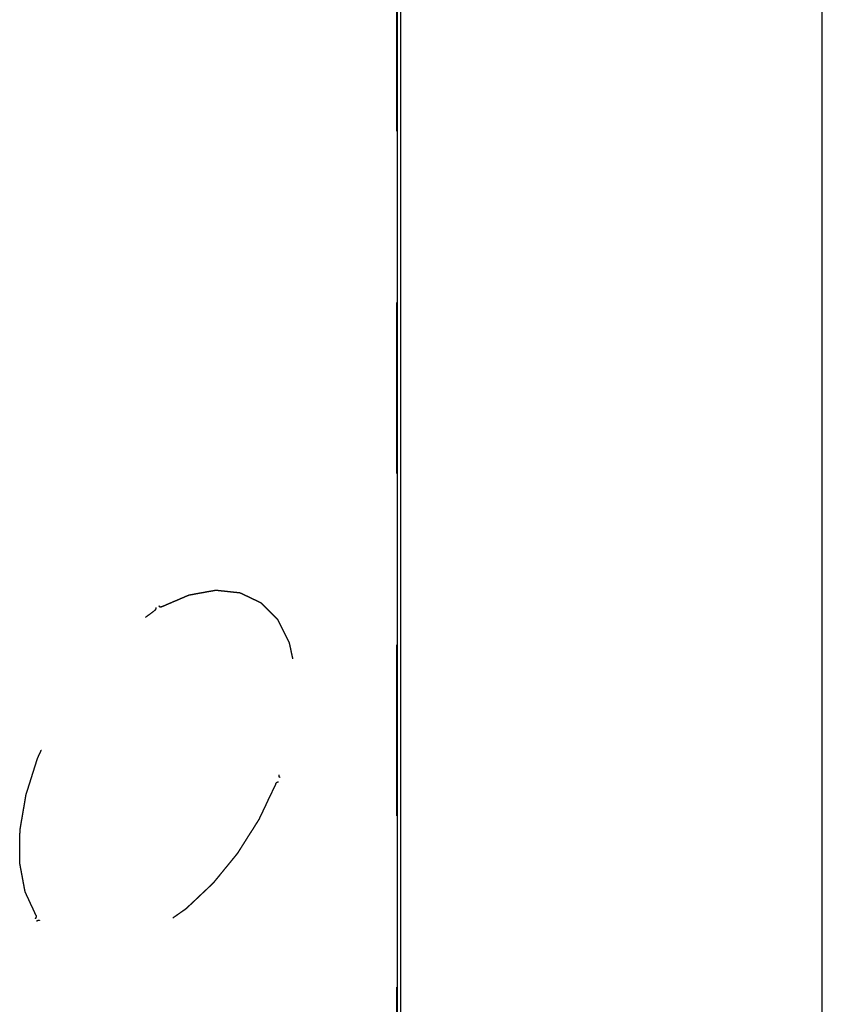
# Model space of a CAD drawing. Header units: inches. Extents: x 6 to 353, y 6 to 228.
# Tile 297 of 372: x 343 to 352, y 163 to 174. Entities that reach past the tile are written whole.
import ezdxf

# ---------------------------------------------------------------- set-up
doc = ezdxf.new("R2010")
doc.units = ezdxf.units.IN
doc.header["$LTSCALE"] = 19.946667
doc.header["$MEASUREMENT"] = 0
doc.linetypes.add('HIDDEN', pattern=[0.2, 0.1, -0.1])
doc.layers.get('0').update_dxf_attribs({"linetype": 'CONTINUOUS'})
doc.layers.add('05_ALL_CURVES', color=7, linetype='CONTINUOUS')
doc.layers.add('DEFAULT_2', color=7, linetype='HIDDEN')

msp = doc.modelspace()

# ---------------------------------------------------------------- linework, layer by layer
at = {"color": 7, "linetype": 'Continuous'}
for p, q in [((352, 10.6667), (352, 228.2667)), ((347.0496, 149.5069), (347.0496, 202.7836)), ((347.0874, 202.8028), (347.0874, 149.5595))]:
    msp.add_line(p, q, dxfattribs=at)
at = {"layer": '05_ALL_CURVES', "color": 7, "linetype": 'HIDDEN'}
for points, knots in [([(344.2988, 167.3741), (344.3156, 167.3813), (344.3493, 167.3958), (344.3998, 167.4175), (344.4419, 167.4356), (344.4756, 167.4501), (344.5009, 167.461), (344.5262, 167.4718), (344.5472, 167.4809), (344.5641, 167.4881), (344.5767, 167.4936), (344.5893, 167.499), (344.5999, 167.5035), (344.6072, 167.5067), (344.6115, 167.5085), (344.6146, 167.5099), (344.6172, 167.511), (344.6194, 167.5119), (344.6209, 167.5126), (344.6223, 167.5132), (344.6233, 167.5133), (344.6243, 167.5135), (344.6256, 167.5137), (344.6276, 167.5141), (344.6302, 167.5146), (344.6342, 167.5153), (344.6393, 167.5162), (344.6455, 167.5173), (344.6536, 167.5188), (344.6639, 167.5206), (344.6761, 167.5228), (344.6884, 167.5251), (344.7047, 167.528), (344.7251, 167.5317), (344.7496, 167.5361), (344.7741, 167.5405), (344.8068, 167.5464), (344.8395, 167.5523), (344.868, 167.5575), (344.8844, 167.5604), (344.8946, 167.5622), (344.9028, 167.5637), (344.9089, 167.5648), (344.915, 167.5659), (344.9201, 167.5669), (344.9242, 167.5676), (344.9273, 167.5681), (344.9303, 167.5687), (344.9329, 167.5691), (344.9345, 167.5695), (344.9353, 167.5696), (344.9358, 167.5697), (344.9364, 167.5696), (344.9371, 167.5696), (344.938, 167.5695), (344.9391, 167.5693), (344.9405, 167.5692), (344.9423, 167.569), (344.9455, 167.5686), (344.9501, 167.5682), (344.9574, 167.5674), (344.9665, 167.5664), (344.9775, 167.5652), (344.9884, 167.564), (344.9994, 167.5629), (345.014, 167.5613), (345.0322, 167.5593), (345.0541, 167.557), (345.0761, 167.5546), (345.098, 167.5523), (345.1199, 167.5499), (345.1381, 167.5479), (345.1527, 167.5464), (345.1637, 167.5452), (345.1746, 167.544), (345.1856, 167.5428), (345.1947, 167.5418), (345.202, 167.5411), (345.2066, 167.5406), (345.2098, 167.5402), (345.2116, 167.54), (345.213, 167.5399), (345.2141, 167.5398), (345.215, 167.5397), (345.2157, 167.5396), (345.2163, 167.5395), (345.2167, 167.5393), (345.2173, 167.539), (345.2186, 167.5384), (345.2206, 167.5375), (345.223, 167.5363), (345.2254, 167.5352), (345.2286, 167.5337), (345.2325, 167.5318), (345.2373, 167.5295), (345.2421, 167.5272), (345.2485, 167.5242), (345.2565, 167.5204), (345.2692, 167.5143), (345.2916, 167.5037), (345.3171, 167.4915), (345.3426, 167.4794), (345.3618, 167.4703), (345.3809, 167.4612), (345.3969, 167.4536), (345.4096, 167.4475), (345.4192, 167.4429), (345.4288, 167.4384), (345.4367, 167.4346), (345.4431, 167.4315), (345.4479, 167.4293), (345.4519, 167.4274), (345.4551, 167.4258), (345.4571, 167.4249), (345.4587, 167.4241), (345.4597, 167.4237), (345.4605, 167.4233), (345.4613, 167.4229), (345.462, 167.4221), (345.463, 167.4212), (345.4642, 167.4199), (345.4658, 167.4183), (345.4676, 167.4164), (345.4701, 167.4139), (345.4745, 167.4095), (345.4807, 167.4031), (345.4882, 167.3955), (345.4957, 167.3879), (345.5056, 167.3778), (345.5181, 167.3652), (345.533, 167.35), (345.548, 167.3348), (345.5629, 167.3196), (345.5779, 167.3044), (345.5903, 167.2917), (345.6003, 167.2816), (345.6078, 167.274), (345.6152, 167.2664), (345.6227, 167.2588), (345.6289, 167.2525), (345.6339, 167.2474), (345.6377, 167.2436), (345.6414, 167.2398), (345.6445, 167.2367), (345.647, 167.2341), (345.6486, 167.2326), (345.6498, 167.2313), (345.6507, 167.2303), (345.6515, 167.2296), (345.6521, 167.229), (345.6524, 167.2287), (345.6526, 167.2285), (345.6528, 167.2281), (345.653, 167.2277), (345.6534, 167.2269), (345.6539, 167.2258), (345.6546, 167.2245), (345.6555, 167.2227), (345.6566, 167.2205), (345.6584, 167.217), (345.6606, 167.2126), (345.6632, 167.2073), (345.6659, 167.202), (345.6694, 167.195), (345.6739, 167.1862), (345.6792, 167.1756), (345.6845, 167.165), (345.6898, 167.1544), (345.6969, 167.1403), (345.7058, 167.1227), (345.7164, 167.1016), (345.727, 167.0804), (345.7377, 167.0593), (345.7483, 167.0381), (345.7572, 167.0205), (345.7643, 167.0064), (345.7696, 166.9958), (345.7749, 166.9853), (345.7793, 166.9765), (345.7824, 166.9703), (345.7842, 166.9668), (345.7855, 166.9641), (345.7866, 166.9619), (345.7875, 166.9602), (345.7882, 166.9588), (345.7888, 166.9578), (345.7889, 166.9567), (345.7892, 166.9556), (345.7895, 166.9543), (345.7899, 166.9521), (345.7905, 166.9495), (345.7914, 166.9452), (345.7926, 166.9399), (345.794, 166.9335), (345.7958, 166.925), (345.7981, 166.9144), (345.8009, 166.9016), (345.8036, 166.8889), (345.8073, 166.8718), (345.8119, 166.8506), (345.8174, 166.825), (345.823, 166.7995), (345.8303, 166.7655), (345.8377, 166.7315), (345.8441, 166.7017), (345.8478, 166.6847), (345.8501, 166.674), (345.852, 166.6655), (345.8533, 166.6591), (345.8547, 166.6528), (345.8559, 166.6474), (345.8568, 166.6432), (345.8575, 166.64), (345.8582, 166.6368), (345.8588, 166.6341), (345.8591, 166.6324), (345.8593, 166.6316), (345.8594, 166.6311), (345.8594, 166.6303), (345.8594, 166.6294), (345.8595, 166.6282), (345.8595, 166.6266), (345.8595, 166.6248), (345.8595, 166.6223), (345.8596, 166.6179), (345.8597, 166.6118), (345.8598, 166.6019), (345.8599, 166.5895), (345.8601, 166.5746), (345.8603, 166.5598), (345.8605, 166.5449), (345.8608, 166.5251), (345.8611, 166.5004), (345.8614, 166.4707), (345.8618, 166.441), (345.8622, 166.4113), (345.8626, 166.3816), (345.8629, 166.3568), (345.8631, 166.337), (345.8633, 166.3222), (345.8635, 166.3073), (345.8637, 166.2925), (345.8638, 166.2801), (345.864, 166.2702), (345.864, 166.264), (345.8641, 166.2597), (345.8641, 166.2572), (345.8642, 166.2553), (345.8642, 166.2538), (345.8642, 166.2526), (345.8642, 166.2516), (345.8642, 166.2509), (345.8641, 166.2502), (345.864, 166.2492), (345.8636, 166.2471), (345.8631, 166.2438), (345.8625, 166.2398), (345.8619, 166.2359), (345.8611, 166.2306), (345.8601, 166.224), (345.8589, 166.2161), (345.8577, 166.2081), (345.8561, 166.1976), (345.8541, 166.1844), (345.8509, 166.1633), (345.8453, 166.1264), (345.8389, 166.0841), (345.8325, 166.0419), (345.8277, 166.0103), (345.8229, 165.9786), (345.8189, 165.9522), (345.8157, 165.9311), (345.8133, 165.9153), (345.8109, 165.8995), (345.8089, 165.8863), (345.8073, 165.8757), (345.8061, 165.8678), (345.8049, 165.8599), (345.804, 165.8539), (345.8034, 165.85), (345.8031, 165.8483), (345.8029, 165.847), (345.8027, 165.8457), (345.8022, 165.844), (345.8016, 165.8419), (345.8007, 165.8391), (345.7997, 165.8356), (345.7984, 165.8314), (345.7968, 165.8258), (345.7939, 165.816), (345.7897, 165.8021), (345.783, 165.7797), (345.7747, 165.7518), (345.7647, 165.7183), (345.7547, 165.6847), (345.7447, 165.6512), (345.7314, 165.6065), (345.7147, 165.5507), (345.6947, 165.4836), (345.6813, 165.4389), (345.6747, 165.4166)], [0, 0, 0, 0, 0.015625, 0.03125, 0.046875, 0.0546875, 0.0625, 0.0703125, 0.078125, 0.0820312, 0.0859375, 0.0898438, 0.09375, 0.0957031, 0.0966797, 0.0976562, 0.0986328, 0.0991211, 0.0996094, 0.1000977, 0.1003418, 0.1005859, 0.1010742, 0.1015625, 0.1025391, 0.1035156, 0.1054688, 0.1074219, 0.109375, 0.1132812, 0.1171875, 0.1210938, 0.125, 0.1328125, 0.140625, 0.1484375, 0.15625, 0.171875, 0.1796875, 0.1835938, 0.1875, 0.1894531, 0.1914062, 0.1933594, 0.1953125, 0.1962891, 0.1972656, 0.1982422, 0.1992188, 0.199707, 0.1998291, 0.1999512, 0.2001953, 0.2004395, 0.2006836, 0.2011719, 0.2016602, 0.2021484, 0.203125, 0.2050781, 0.2070312, 0.2109375, 0.2148438, 0.21875, 0.2226562, 0.2265625, 0.234375, 0.2421875, 0.25, 0.2578125, 0.265625, 0.2734375, 0.2773438, 0.28125, 0.2851562, 0.2890625, 0.2929688, 0.2949219, 0.296875, 0.2978516, 0.2983398, 0.2988281, 0.2993164, 0.2995605, 0.2998047, 0.3000488, 0.3001709, 0.300293, 0.3007812, 0.3017578, 0.3027344, 0.3037109, 0.3046875, 0.3066406, 0.3085938, 0.3105469, 0.3125, 0.3164062, 0.3203125, 0.328125, 0.34375, 0.3515625, 0.359375, 0.3671875, 0.375, 0.3789062, 0.3828125, 0.3867188, 0.390625, 0.3925781, 0.3945312, 0.3964844, 0.3974609, 0.3984375, 0.3989258, 0.3994141, 0.3996582, 0.3999023, 0.4003906, 0.4008789, 0.4013672, 0.4023438, 0.4033203, 0.4042969, 0.40625, 0.4101562, 0.4140625, 0.4179688, 0.421875, 0.4296875, 0.4375, 0.4453125, 0.453125, 0.4609375, 0.46875, 0.4726562, 0.4765625, 0.4804688, 0.484375, 0.4882812, 0.4902344, 0.4921875, 0.4941406, 0.4960938, 0.4970703, 0.4980469, 0.4985352, 0.4990234, 0.4995117, 0.4997559, 0.4998779, 0.5, 0.5001221, 0.5002441, 0.5004883, 0.5009766, 0.5014648, 0.5019531, 0.5029297, 0.5039062, 0.5058594, 0.5078125, 0.5097656, 0.5117188, 0.515625, 0.5195312, 0.5234375, 0.5273438, 0.53125, 0.5390625, 0.546875, 0.5546875, 0.5625, 0.5703125, 0.578125, 0.5820312, 0.5859375, 0.5898438, 0.59375, 0.5957031, 0.5966797, 0.5976562, 0.5986328, 0.5991211, 0.5996094, 0.6000977, 0.6003418, 0.6005859, 0.6010742, 0.6015625, 0.6025391, 0.6035156, 0.6054688, 0.6074219, 0.609375, 0.6132812, 0.6171875, 0.6210938, 0.625, 0.6328125, 0.640625, 0.6484375, 0.65625, 0.671875, 0.6796875, 0.6835938, 0.6875, 0.6894531, 0.6914062, 0.6933594, 0.6953125, 0.6962891, 0.6972656, 0.6982422, 0.6992188, 0.699707, 0.6998291, 0.6999512, 0.7001953, 0.7004395, 0.7006836, 0.7011719, 0.7016602, 0.7021484, 0.703125, 0.7050781, 0.7070312, 0.7109375, 0.7148438, 0.71875, 0.7226562, 0.7265625, 0.734375, 0.7421875, 0.75, 0.7578125, 0.765625, 0.7734375, 0.7773438, 0.78125, 0.7851562, 0.7890625, 0.7929688, 0.7949219, 0.796875, 0.7978516, 0.7983398, 0.7988281, 0.7993164, 0.7995605, 0.7998047, 0.8000488, 0.8001709, 0.800293, 0.8007812, 0.8017578, 0.8027344, 0.8037109, 0.8046875, 0.8066406, 0.8085938, 0.8105469, 0.8125, 0.8164062, 0.8203125, 0.828125, 0.84375, 0.8515625, 0.859375, 0.8671875, 0.875, 0.8789062, 0.8828125, 0.8867188, 0.890625, 0.8925781, 0.8945312, 0.8964844, 0.8984375, 0.8989258, 0.8994141, 0.8996582, 0.8999023, 0.9003906, 0.9008789, 0.9013672, 0.9023438, 0.9033203, 0.9042969, 0.90625, 0.9101562, 0.9140625, 0.921875, 0.9296875, 0.9375, 0.9453125, 0.953125, 0.96875, 0.984375, 1, 1, 1, 1]), ([(342.8399, 163.7799), (342.8333, 163.7942), (342.8202, 163.8228), (342.8005, 163.8657), (342.7841, 163.9015), (342.771, 163.9301), (342.7611, 163.9515), (342.7513, 163.9729), (342.7431, 163.9908), (342.7365, 164.0051), (342.7316, 164.0158), (342.7267, 164.0266), (342.7226, 164.0355), (342.7197, 164.0418), (342.7181, 164.0453), (342.7169, 164.048), (342.7158, 164.0503), (342.715, 164.052), (342.7144, 164.0534), (342.7139, 164.0545), (342.7137, 164.0556), (342.7135, 164.0567), (342.7132, 164.0581), (342.7128, 164.0603), (342.7123, 164.0631), (342.7115, 164.0675), (342.7104, 164.073), (342.7092, 164.0796), (342.7075, 164.0885), (342.7055, 164.0995), (342.703, 164.1128), (342.7005, 164.126), (342.6972, 164.1437), (342.6931, 164.1658), (342.6881, 164.1923), (342.6832, 164.2188), (342.6766, 164.2541), (342.67, 164.2895), (342.6642, 164.3204), (342.6609, 164.3381), (342.6588, 164.3491), (342.6572, 164.358), (342.6559, 164.3646), (342.6547, 164.3712), (342.6536, 164.3767), (342.6528, 164.3811), (342.6522, 164.3845), (342.6516, 164.3878), (342.6511, 164.3905), (342.6507, 164.3923), (342.6506, 164.3932), (342.6505, 164.3937), (342.6505, 164.3945), (342.6505, 164.3954), (342.6505, 164.3966), (342.6505, 164.3982), (342.6505, 164.4), (342.6506, 164.4025), (342.6506, 164.4068), (342.6507, 164.413), (342.6508, 164.4228), (342.6509, 164.4352), (342.651, 164.4499), (342.6512, 164.4647), (342.6513, 164.4795), (342.6515, 164.4993), (342.6518, 164.5239), (342.6521, 164.5535), (342.6524, 164.5831), (342.6527, 164.6127), (342.653, 164.6423), (342.6532, 164.6669), (342.6534, 164.6866), (342.6536, 164.7014), (342.6537, 164.7162), (342.6539, 164.731), (342.654, 164.7433), (342.6541, 164.7532), (342.6542, 164.7594), (342.6542, 164.7637), (342.6542, 164.7661), (342.6543, 164.768), (342.6543, 164.7695), (342.6543, 164.7708), (342.6543, 164.7717), (342.6543, 164.7725), (342.6544, 164.7731), (342.6546, 164.7741), (342.655, 164.7763), (342.6555, 164.7797), (342.6562, 164.7838), (342.6569, 164.7878), (342.6579, 164.7932), (342.659, 164.8), (342.6604, 164.8081), (342.6618, 164.8162), (342.6636, 164.827), (342.666, 164.8405), (342.6697, 164.8622), (342.6761, 164.9), (342.6835, 164.9432), (342.6909, 164.9865), (342.6965, 165.0189), (342.7021, 165.0513), (342.7067, 165.0784), (342.7104, 165.1), (342.7132, 165.1162), (342.7159, 165.1324), (342.7182, 165.1459), (342.7201, 165.1567), (342.7215, 165.1648), (342.7229, 165.1729), (342.7239, 165.179), (342.7246, 165.1831), (342.7249, 165.1848), (342.7251, 165.1861), (342.7253, 165.1875), (342.7259, 165.1892), (342.7265, 165.1912), (342.7274, 165.194), (342.7285, 165.1974), (342.7298, 165.2015), (342.7315, 165.207), (342.7346, 165.2166), (342.7389, 165.2303), (342.7458, 165.2522), (342.7545, 165.2795), (342.7649, 165.3124), (342.7752, 165.3452), (342.7856, 165.3781), (342.796, 165.411), (342.8064, 165.4438), (342.8168, 165.4767), (342.8255, 165.504), (342.8324, 165.5259), (342.8376, 165.5424), (342.8419, 165.5561), (342.8454, 165.567), (342.848, 165.5752), (342.8506, 165.5834), (342.8527, 165.5903), (342.8545, 165.5958), (342.8556, 165.5992), (342.8564, 165.6019), (342.8571, 165.604), (342.8576, 165.6057), (342.858, 165.6069), (342.8582, 165.6076), (342.8584, 165.6081), (342.8586, 165.6086), (342.8589, 165.6093), (342.8595, 165.6105), (342.8603, 165.6122), (342.8612, 165.6143), (342.8625, 165.617), (342.8641, 165.6205), (342.8666, 165.626), (342.8697, 165.6329), (342.8735, 165.6411), (342.8773, 165.6494), (342.8824, 165.6604), (342.8887, 165.6741), (342.8962, 165.6906), (342.9063, 165.7126), (342.919, 165.7402), (342.9341, 165.7732), (342.9493, 165.8062), (342.9644, 165.8392), (342.9796, 165.8722), (342.9947, 165.9053), (343.0098, 165.9383), (343.0225, 165.9658), (343.0326, 165.9878), (343.0389, 166.0016), (343.0433, 166.0112), (343.0458, 166.0167), (343.0477, 166.0208), (343.0493, 166.0243), (343.0506, 166.027), (343.0515, 166.0291), (343.0523, 166.0308), (343.0531, 166.0321), (343.0539, 166.0334), (343.0548, 166.035), (343.0572, 166.0388), (343.0607, 166.0446), (343.0654, 166.0522), (343.0701, 166.0599), (343.0764, 166.0702), (343.0842, 166.083), (343.0936, 166.0983), (343.1029, 166.1137), (343.1155, 166.1342), (343.1311, 166.1598), (343.1499, 166.1905), (343.1687, 166.2212), (343.1874, 166.2519), (343.2062, 166.2827), (343.225, 166.3134), (343.2437, 166.3441), (343.2594, 166.3697), (343.2703, 166.3876), (343.2766, 166.3979), (343.2805, 166.4043), (343.2836, 166.4094), (343.286, 166.4132), (343.2883, 166.4171), (343.2903, 166.4203), (343.2917, 166.4225), (343.2924, 166.4238), (343.2933, 166.425), (343.2945, 166.4264), (343.2964, 166.4288), (343.2987, 166.4317), (343.3024, 166.4364), (343.307, 166.4423), (343.3144, 166.4517), (343.3237, 166.4634), (343.3348, 166.4775), (343.346, 166.4916), (343.3571, 166.5057), (343.3719, 166.5245), (343.3905, 166.548), (343.4127, 166.5761), (343.435, 166.6043), (343.4572, 166.6325), (343.4795, 166.6607), (343.498, 166.6841), (343.5128, 166.7029), (343.524, 166.717), (343.5351, 166.7311), (343.5462, 166.7452), (343.5555, 166.7569), (343.5629, 166.7663), (343.5675, 166.7722), (343.5712, 166.7769), (343.5736, 166.7798), (343.5752, 166.7819), (343.5761, 166.7831), (343.5768, 166.7839), (343.5775, 166.7848), (343.5785, 166.7858), (343.5803, 166.7875), (343.5828, 166.7899), (343.5858, 166.7929), (343.5888, 166.7958), (343.5928, 166.7998), (343.5978, 166.8047), (343.6038, 166.8105), (343.6098, 166.8164), (343.6219, 166.8282), (343.6399, 166.8458), (343.664, 166.8694), (343.6881, 166.8929), (343.7121, 166.9164), (343.7362, 166.94), (343.7603, 166.9635), (343.7843, 166.987), (343.8044, 167.0066), (343.8204, 167.0223), (343.8325, 167.0341), (343.8445, 167.0459), (343.8545, 167.0557), (343.8626, 167.0635), (343.8686, 167.0694), (343.8746, 167.0753), (343.8791, 167.0797), (343.8821, 167.0826), (343.8834, 167.0839), (343.8844, 167.0848), (343.8854, 167.0859), (343.8867, 167.0868), (343.8883, 167.088), (343.8905, 167.0895), (343.8932, 167.0915), (343.8964, 167.0939), (343.9007, 167.097), (343.9082, 167.1025), (343.919, 167.1103), (343.9362, 167.1228), (343.9577, 167.1384), (343.9835, 167.1572), (344.0093, 167.176), (344.0351, 167.1947), (344.0695, 167.2198), (344.1125, 167.2511), (344.1642, 167.2886), (344.1986, 167.3136), (344.2158, 167.3262)], [0, 0, 0, 0, 0.015625, 0.03125, 0.046875, 0.0546875, 0.0625, 0.0703125, 0.078125, 0.0820312, 0.0859375, 0.0898438, 0.09375, 0.0957031, 0.0966797, 0.0976562, 0.0986328, 0.0991211, 0.0996094, 0.1000977, 0.1003418, 0.1005859, 0.1010742, 0.1015625, 0.1025391, 0.1035156, 0.1054688, 0.1074219, 0.109375, 0.1132812, 0.1171875, 0.1210938, 0.125, 0.1328125, 0.140625, 0.1484375, 0.15625, 0.171875, 0.1796875, 0.1835938, 0.1875, 0.1894531, 0.1914062, 0.1933594, 0.1953125, 0.1962891, 0.1972656, 0.1982422, 0.1992188, 0.199707, 0.1998291, 0.1999512, 0.2001953, 0.2004395, 0.2006836, 0.2011719, 0.2016602, 0.2021484, 0.203125, 0.2050781, 0.2070312, 0.2109375, 0.2148438, 0.21875, 0.2226562, 0.2265625, 0.234375, 0.2421875, 0.25, 0.2578125, 0.265625, 0.2734375, 0.2773438, 0.28125, 0.2851562, 0.2890625, 0.2929688, 0.2949219, 0.296875, 0.2978516, 0.2983398, 0.2988281, 0.2993164, 0.2995605, 0.2998047, 0.3000488, 0.3001709, 0.300293, 0.3007812, 0.3017578, 0.3027344, 0.3037109, 0.3046875, 0.3066406, 0.3085938, 0.3105469, 0.3125, 0.3164062, 0.3203125, 0.328125, 0.34375, 0.3515625, 0.359375, 0.3671875, 0.375, 0.3789062, 0.3828125, 0.3867188, 0.390625, 0.3925781, 0.3945312, 0.3964844, 0.3984375, 0.3989258, 0.3994141, 0.3996582, 0.3999023, 0.4003906, 0.4008789, 0.4013672, 0.4023438, 0.4033203, 0.4042969, 0.40625, 0.4101562, 0.4140625, 0.421875, 0.4296875, 0.4375, 0.4453125, 0.453125, 0.4609375, 0.46875, 0.4765625, 0.4804688, 0.484375, 0.4882812, 0.4902344, 0.4921875, 0.4941406, 0.4960938, 0.4970703, 0.4980469, 0.4985352, 0.4990234, 0.4995117, 0.4997559, 0.4998779, 0.5, 0.5001221, 0.5002441, 0.5004883, 0.5009766, 0.5014648, 0.5019531, 0.5029297, 0.5039062, 0.5058594, 0.5078125, 0.5097656, 0.5117188, 0.515625, 0.5195312, 0.5234375, 0.53125, 0.5390625, 0.546875, 0.5546875, 0.5625, 0.5703125, 0.578125, 0.5859375, 0.5898438, 0.59375, 0.5957031, 0.5966797, 0.5976562, 0.5986328, 0.5991211, 0.5996094, 0.6000977, 0.6003418, 0.6005859, 0.6010742, 0.6015625, 0.6035156, 0.6054688, 0.6074219, 0.609375, 0.6132812, 0.6171875, 0.6210938, 0.625, 0.6328125, 0.640625, 0.6484375, 0.65625, 0.6640625, 0.671875, 0.6796875, 0.6875, 0.6914062, 0.6933594, 0.6953125, 0.6962891, 0.6972656, 0.6982422, 0.6992188, 0.699707, 0.6999512, 0.7001953, 0.7006836, 0.7011719, 0.7021484, 0.703125, 0.7050781, 0.7070312, 0.7109375, 0.7148438, 0.71875, 0.7226562, 0.7265625, 0.734375, 0.7421875, 0.75, 0.7578125, 0.765625, 0.7734375, 0.7773438, 0.78125, 0.7851562, 0.7890625, 0.7929688, 0.7949219, 0.796875, 0.7978516, 0.7988281, 0.7993164, 0.7995605, 0.7998047, 0.8000488, 0.800293, 0.8007812, 0.8017578, 0.8027344, 0.8037109, 0.8046875, 0.8066406, 0.8085938, 0.8105469, 0.8125, 0.8203125, 0.828125, 0.8359375, 0.84375, 0.8515625, 0.859375, 0.8671875, 0.875, 0.8789062, 0.8828125, 0.8867188, 0.890625, 0.8925781, 0.8945312, 0.8964844, 0.8984375, 0.8989258, 0.8994141, 0.8996582, 0.8999023, 0.9003906, 0.9008789, 0.9013672, 0.9023438, 0.9033203, 0.9042969, 0.90625, 0.9101562, 0.9140625, 0.921875, 0.9296875, 0.9375, 0.9453125, 0.953125, 0.96875, 0.984375, 1, 1, 1, 1]), ([(344.2378, 167.3655), (344.2378, 167.3646), (344.2377, 167.3633), (344.2375, 167.3615), (344.2374, 167.3604), (344.2374, 167.3595), (344.2371, 167.3586), (344.2369, 167.3574), (344.2365, 167.356), (344.2362, 167.3548), (344.236, 167.3539), (344.2358, 167.3529), (344.2353, 167.3518), (344.2347, 167.3503), (344.234, 167.3484), (344.2333, 167.3465), (344.2322, 167.3447), (344.2315, 167.3434), (344.2307, 167.342), (344.2297, 167.3402), (344.2284, 167.3386), (344.2272, 167.3369), (344.2263, 167.3357), (344.2255, 167.3346), (344.2248, 167.334), (344.2242, 167.3332), (344.2233, 167.3324), (344.2223, 167.3313), (344.2214, 167.3305), (344.2207, 167.3298), (344.22, 167.3293), (344.2191, 167.3286), (344.2176, 167.3275), (344.2165, 167.3267), (344.2158, 167.3262)], [0, 0, 0, 0, 0.0625, 0.09375, 0.125, 0.140625, 0.15625, 0.1875, 0.21875, 0.25, 0.265625, 0.28125, 0.3125, 0.34375, 0.375, 0.4375, 0.46875, 0.5, 0.53125, 0.5625, 0.625, 0.65625, 0.6875, 0.71875, 0.734375, 0.75, 0.78125, 0.8125, 0.84375, 0.859375, 0.875, 0.90625, 0.9375, 1, 1, 1, 1]), ([(344.2988, 167.3741), (344.298, 167.3738), (344.2969, 167.3733), (344.2955, 167.3727), (344.2947, 167.3723), (344.2941, 167.3721), (344.2937, 167.3719), (344.2933, 167.3719), (344.2928, 167.3718), (344.2921, 167.3717), (344.2913, 167.3716), (344.2904, 167.3715), (344.2897, 167.3714), (344.289, 167.3713), (344.2883, 167.3715), (344.2873, 167.3716), (344.2864, 167.3718), (344.2856, 167.3719), (344.2851, 167.372), (344.2848, 167.3721), (344.2846, 167.3723), (344.2842, 167.3725), (344.2837, 167.3728), (344.2831, 167.3732), (344.2825, 167.3736), (344.2819, 167.3739), (344.2816, 167.3741), (344.2814, 167.3742), (344.2812, 167.3745), (344.2808, 167.375), (344.2804, 167.3756), (344.2798, 167.3764), (344.2793, 167.3771), (344.2787, 167.3777), (344.2785, 167.3784), (344.2783, 167.3791), (344.278, 167.38), (344.2777, 167.381), (344.2774, 167.3818), (344.2772, 167.3824), (344.2772, 167.3828), (344.2771, 167.3834), (344.277, 167.3843), (344.2769, 167.3859), (344.2768, 167.3871), (344.2767, 167.3879)], [0, 0, 0, 0, 0.0625, 0.09375, 0.125, 0.1328125, 0.140625, 0.15625, 0.171875, 0.1875, 0.21875, 0.25, 0.265625, 0.28125, 0.3125, 0.34375, 0.375, 0.40625, 0.421875, 0.4296875, 0.4375, 0.453125, 0.46875, 0.5, 0.53125, 0.546875, 0.5625, 0.5703125, 0.578125, 0.59375, 0.625, 0.65625, 0.6875, 0.71875, 0.734375, 0.75, 0.78125, 0.8125, 0.84375, 0.859375, 0.8671875, 0.875, 0.90625, 0.9375, 1, 1, 1, 1]), ([(345.6836, 165.3864), (345.683, 165.3865), (345.6821, 165.3867), (345.6809, 165.387), (345.6802, 165.3872), (345.6798, 165.3873), (345.6795, 165.3874), (345.6792, 165.3876), (345.6788, 165.3879), (345.6783, 165.3882), (345.6777, 165.3887), (345.6771, 165.3891), (345.6766, 165.3894), (345.6761, 165.3898), (345.6757, 165.3905), (345.6751, 165.3913), (345.6746, 165.3921), (345.6741, 165.3927), (345.6738, 165.3932), (345.6737, 165.3935), (345.6736, 165.3938), (345.6734, 165.3943), (345.6732, 165.395), (345.673, 165.3958), (345.6727, 165.3967), (345.6725, 165.3974), (345.6724, 165.3978), (345.6723, 165.3982), (345.6722, 165.3986), (345.6722, 165.3993), (345.6722, 165.4003), (345.6721, 165.4016), (345.672, 165.4028), (345.6719, 165.4038), (345.6721, 165.4047), (345.6722, 165.4056), (345.6723, 165.4068), (345.6725, 165.4081), (345.6727, 165.4093), (345.6728, 165.4102), (345.6731, 165.4111), (345.6734, 165.4123), (345.674, 165.4142), (345.6744, 165.4156), (345.6747, 165.4166)], [0, 0, 0, 0, 0.0625, 0.09375, 0.125, 0.1328125, 0.140625, 0.15625, 0.171875, 0.1875, 0.21875, 0.25, 0.265625, 0.28125, 0.3125, 0.34375, 0.375, 0.40625, 0.421875, 0.4296875, 0.4375, 0.453125, 0.46875, 0.5, 0.53125, 0.546875, 0.5625, 0.5703125, 0.578125, 0.59375, 0.625, 0.65625, 0.6875, 0.71875, 0.734375, 0.75, 0.78125, 0.8125, 0.84375, 0.859375, 0.875, 0.90625, 0.9375, 1, 1, 1, 1]), ([(345.6332, 165.3096), (345.6229, 165.2881), (345.6023, 165.245), (345.5715, 165.1804), (345.5458, 165.1265), (345.5252, 165.0835), (345.5098, 165.0511), (345.4943, 165.0188), (345.4789, 164.9865), (345.4661, 164.9596), (345.4558, 164.938), (345.4493, 164.9246), (345.4448, 164.9152), (345.4423, 164.9098), (345.4403, 164.9057), (345.4387, 164.9024), (345.4375, 164.8997), (345.4365, 164.8977), (345.4357, 164.896), (345.4349, 164.8947), (345.4341, 164.8934), (345.433, 164.8918), (345.4306, 164.8879), (345.4269, 164.8821), (345.422, 164.8744), (345.4171, 164.8667), (345.4106, 164.8563), (345.4025, 164.8435), (345.3927, 164.828), (345.3829, 164.8125), (345.3699, 164.7919), (345.3536, 164.7661), (345.3341, 164.7352), (345.3145, 164.7043), (345.295, 164.6734), (345.2754, 164.6424), (345.2559, 164.6115), (345.2363, 164.5806), (345.22, 164.5548), (345.2086, 164.5368), (345.2021, 164.5265), (345.1981, 164.52), (345.1948, 164.5149), (345.1924, 164.511), (345.1899, 164.5072), (345.1879, 164.5039), (345.1864, 164.5017), (345.1857, 164.5004), (345.185, 164.4995), (345.1843, 164.4987), (345.1833, 164.4975), (345.1817, 164.4955), (345.1794, 164.4927), (345.1757, 164.4882), (345.1711, 164.4825), (345.1637, 164.4734), (345.1544, 164.4621), (345.1433, 164.4485), (345.1322, 164.4348), (345.1211, 164.4212), (345.1063, 164.4031), (345.0878, 164.3804), (345.0656, 164.3532), (345.0434, 164.3259), (345.0212, 164.2987), (344.999, 164.2715), (344.9805, 164.2488), (344.9656, 164.2306), (344.9545, 164.217), (344.9434, 164.2034), (344.9323, 164.1898), (344.9231, 164.1784), (344.9157, 164.1694), (344.911, 164.1637), (344.9073, 164.1591), (344.905, 164.1563), (344.9034, 164.1543), (344.9025, 164.1532), (344.9018, 164.1523), (344.9011, 164.1515), (344.9, 164.1506), (344.8983, 164.1488), (344.8957, 164.1464), (344.8926, 164.1435), (344.8895, 164.1406), (344.8854, 164.1367), (344.8802, 164.1318), (344.872, 164.1241), (344.8576, 164.1105), (344.837, 164.091), (344.8123, 164.0677), (344.7876, 164.0444), (344.7629, 164.0211), (344.7383, 163.9978), (344.7136, 163.9744), (344.6889, 163.9511), (344.6683, 163.9317), (344.6518, 163.9162), (344.6395, 163.9045), (344.6271, 163.8928), (344.6168, 163.8831), (344.6086, 163.8754), (344.6024, 163.8695), (344.5963, 163.8637), (344.5916, 163.8593), (344.5885, 163.8564), (344.5873, 163.8552), (344.5862, 163.8542), (344.5852, 163.8532), (344.5839, 163.8523), (344.5823, 163.8512), (344.5802, 163.8497), (344.5775, 163.8479), (344.5744, 163.8457), (344.5702, 163.8427), (344.5628, 163.8376), (344.5522, 163.8302), (344.5353, 163.8185), (344.5142, 163.8037), (344.4889, 163.7861), (344.4635, 163.7684), (344.4382, 163.7507), (344.4129, 163.7331), (344.3875, 163.7154), (344.3622, 163.6977), (344.3411, 163.683), (344.3242, 163.6712), (344.3115, 163.6624), (344.3009, 163.6551), (344.2925, 163.6492), (344.2862, 163.6447), (344.2798, 163.6403), (344.2746, 163.6366), (344.2703, 163.6337), (344.2677, 163.6319), (344.2656, 163.6304), (344.264, 163.6293), (344.2627, 163.6284), (344.2618, 163.6277), (344.2612, 163.6274), (344.2608, 163.6271), (344.2604, 163.6269), (344.2599, 163.6266), (344.259, 163.6262), (344.2576, 163.6256), (344.256, 163.6249), (344.2538, 163.6239), (344.2512, 163.6226), (344.2469, 163.6206), (344.2415, 163.6182), (344.2351, 163.6152), (344.2286, 163.6122), (344.22, 163.6083), (344.2093, 163.6033), (344.1964, 163.5974), (344.1792, 163.5895), (344.1577, 163.5796), (344.1319, 163.5677), (344.1062, 163.5558), (344.0804, 163.544), (344.0546, 163.5321), (344.0288, 163.5202), (344.0073, 163.5103), (343.9901, 163.5024), (343.9773, 163.4965), (343.9644, 163.4905), (343.9536, 163.4856), (343.9461, 163.4821), (343.9418, 163.4801), (343.9386, 163.4787), (343.9359, 163.4774), (343.9338, 163.4764), (343.9321, 163.4757), (343.9308, 163.475), (343.9298, 163.4749), (343.9288, 163.4746), (343.9275, 163.4744), (343.9255, 163.4739), (343.923, 163.4734), (343.9189, 163.4725), (343.9138, 163.4715), (343.9078, 163.4702), (343.8997, 163.4684), (343.8895, 163.4663), (343.8774, 163.4637), (343.8652, 163.4611), (343.849, 163.4576), (343.8288, 163.4533), (343.8045, 163.4481), (343.7802, 163.4429), (343.7478, 163.436), (343.7154, 163.429), (343.6871, 163.423), (343.6709, 163.4195), (343.6607, 163.4173), (343.6526, 163.4156), (343.6466, 163.4143), (343.6405, 163.413), (343.6354, 163.4119), (343.6314, 163.4111), (343.6283, 163.4104), (343.6253, 163.4098), (343.6228, 163.4092), (343.6211, 163.4089), (343.6204, 163.4087), (343.6199, 163.4086), (343.6193, 163.4086), (343.6186, 163.4087), (343.6176, 163.4087), (343.6164, 163.4088), (343.615, 163.4089), (343.6131, 163.409), (343.6098, 163.4093), (343.6051, 163.4096), (343.5976, 163.4101), (343.5882, 163.4107), (343.5769, 163.4115), (343.5655, 163.4122), (343.5542, 163.413), (343.5391, 163.414), (343.5203, 163.4153), (343.4977, 163.4168), (343.475, 163.4183), (343.4524, 163.4199), (343.4298, 163.4214), (343.4109, 163.4226), (343.3959, 163.4237), (343.3845, 163.4244), (343.3732, 163.4252), (343.3619, 163.4259), (343.3525, 163.4266), (343.345, 163.4271), (343.3402, 163.4274), (343.3369, 163.4276), (343.3351, 163.4278), (343.3336, 163.4278), (343.3325, 163.4279), (343.3315, 163.428), (343.3308, 163.428), (343.3302, 163.4281), (343.3298, 163.4283), (343.3292, 163.4285), (343.3279, 163.4291), (343.3259, 163.4299), (343.3235, 163.4309), (343.3211, 163.4319), (343.3179, 163.4333), (343.3139, 163.435), (343.3091, 163.437), (343.3042, 163.439), (343.2978, 163.4418), (343.2898, 163.4451), (343.2802, 163.4492), (343.2705, 163.4533), (343.2513, 163.4614), (343.2288, 163.4709), (343.2031, 163.4817), (343.1839, 163.4898), (343.1646, 163.498), (343.1485, 163.5047), (343.1357, 163.5102), (343.1261, 163.5142), (343.1164, 163.5183), (343.1084, 163.5217), (343.102, 163.5244), (343.0972, 163.5264), (343.0932, 163.5281), (343.09, 163.5295), (343.088, 163.5303), (343.0863, 163.531), (343.0853, 163.5314), (343.0845, 163.5318), (343.0837, 163.5321), (343.0829, 163.5329), (343.0819, 163.5338), (343.0806, 163.535), (343.079, 163.5365), (343.077, 163.5384), (343.0743, 163.5408), (343.0697, 163.5451), (343.0631, 163.5513), (343.0552, 163.5587), (343.0473, 163.566), (343.0368, 163.5759), (343.0236, 163.5882), (343.0078, 163.6029), (342.992, 163.6176), (342.9762, 163.6324), (342.9604, 163.6471), (342.9393, 163.6668), (342.913, 163.6914), (342.8919, 163.7111), (342.8814, 163.7209)], [0, 0, 0, 0, 0.015625, 0.03125, 0.046875, 0.0546875, 0.0625, 0.0703125, 0.078125, 0.0859375, 0.0898438, 0.09375, 0.0957031, 0.0966797, 0.0976562, 0.0986328, 0.0991211, 0.0996094, 0.1000977, 0.1003418, 0.1005859, 0.1010742, 0.1015625, 0.1035156, 0.1054688, 0.1074219, 0.109375, 0.1132812, 0.1171875, 0.1210938, 0.125, 0.1328125, 0.140625, 0.1484375, 0.15625, 0.1640625, 0.171875, 0.1796875, 0.1875, 0.1914062, 0.1933594, 0.1953125, 0.1962891, 0.1972656, 0.1982422, 0.1992188, 0.199707, 0.1999512, 0.2001953, 0.2004395, 0.2006836, 0.2011719, 0.2021484, 0.203125, 0.2050781, 0.2070312, 0.2109375, 0.2148438, 0.21875, 0.2226562, 0.2265625, 0.234375, 0.2421875, 0.25, 0.2578125, 0.265625, 0.2734375, 0.2773438, 0.28125, 0.2851562, 0.2890625, 0.2929688, 0.2949219, 0.296875, 0.2978516, 0.2988281, 0.2993164, 0.2995605, 0.2998047, 0.3000488, 0.300293, 0.3007812, 0.3017578, 0.3027344, 0.3037109, 0.3046875, 0.3066406, 0.3085938, 0.3125, 0.3203125, 0.328125, 0.3359375, 0.34375, 0.3515625, 0.359375, 0.3671875, 0.375, 0.3789062, 0.3828125, 0.3867188, 0.390625, 0.3925781, 0.3945312, 0.3964844, 0.3984375, 0.3989258, 0.3994141, 0.3996582, 0.3999023, 0.4003906, 0.4008789, 0.4013672, 0.4023438, 0.4033203, 0.4042969, 0.40625, 0.4101562, 0.4140625, 0.421875, 0.4296875, 0.4375, 0.4453125, 0.453125, 0.4609375, 0.46875, 0.4765625, 0.4804688, 0.484375, 0.4882812, 0.4902344, 0.4921875, 0.4941406, 0.4960938, 0.4970703, 0.4980469, 0.4985352, 0.4990234, 0.4995117, 0.4997559, 0.4998779, 0.5, 0.5001221, 0.5002441, 0.5004883, 0.5009766, 0.5014648, 0.5019531, 0.5029297, 0.5039062, 0.5058594, 0.5078125, 0.5097656, 0.5117188, 0.515625, 0.5195312, 0.5234375, 0.53125, 0.5390625, 0.546875, 0.5546875, 0.5625, 0.5703125, 0.578125, 0.5820312, 0.5859375, 0.5898438, 0.59375, 0.5957031, 0.5966797, 0.5976562, 0.5986328, 0.5991211, 0.5996094, 0.6000977, 0.6003418, 0.6005859, 0.6010742, 0.6015625, 0.6025391, 0.6035156, 0.6054688, 0.6074219, 0.609375, 0.6132812, 0.6171875, 0.6210938, 0.625, 0.6328125, 0.640625, 0.6484375, 0.65625, 0.671875, 0.6796875, 0.6835938, 0.6875, 0.6894531, 0.6914062, 0.6933594, 0.6953125, 0.6962891, 0.6972656, 0.6982422, 0.6992188, 0.699707, 0.6998291, 0.6999512, 0.7001953, 0.7004395, 0.7006836, 0.7011719, 0.7016602, 0.7021484, 0.703125, 0.7050781, 0.7070312, 0.7109375, 0.7148438, 0.71875, 0.7226562, 0.7265625, 0.734375, 0.7421875, 0.75, 0.7578125, 0.765625, 0.7734375, 0.7773438, 0.78125, 0.7851562, 0.7890625, 0.7929688, 0.7949219, 0.796875, 0.7978516, 0.7983398, 0.7988281, 0.7993164, 0.7995605, 0.7998047, 0.8000488, 0.8001709, 0.800293, 0.8007812, 0.8017578, 0.8027344, 0.8037109, 0.8046875, 0.8066406, 0.8085938, 0.8105469, 0.8125, 0.8164062, 0.8203125, 0.8242188, 0.828125, 0.84375, 0.8515625, 0.859375, 0.8671875, 0.875, 0.8789062, 0.8828125, 0.8867188, 0.890625, 0.8925781, 0.8945312, 0.8964844, 0.8974609, 0.8984375, 0.8989258, 0.8994141, 0.8996582, 0.8999023, 0.9003906, 0.9008789, 0.9013672, 0.9023438, 0.9033203, 0.9042969, 0.90625, 0.9101562, 0.9140625, 0.9179688, 0.921875, 0.9296875, 0.9375, 0.9453125, 0.953125, 0.9609375, 0.96875, 0.984375, 1, 1, 1, 1]), ([(345.6332, 165.3096), (345.6336, 165.3106), (345.6343, 165.312), (345.6352, 165.3138), (345.6358, 165.315), (345.6362, 165.3159), (345.6368, 165.3168), (345.6375, 165.3179), (345.6384, 165.3192), (345.6391, 165.3203), (345.6396, 165.3211), (345.6402, 165.322), (345.641, 165.3229), (345.642, 165.3241), (345.643, 165.3252), (345.6438, 165.3262), (345.6444, 165.3268), (345.6447, 165.3272), (345.6451, 165.3275), (345.6455, 165.3279), (345.6463, 165.3285), (345.6472, 165.3293), (345.648, 165.3301), (345.6488, 165.3307), (345.6492, 165.331), (345.6496, 165.3314), (345.6499, 165.3316), (345.6506, 165.332), (345.6515, 165.3325), (345.6526, 165.3332), (345.6537, 165.3338), (345.6546, 165.3344), (345.6553, 165.3346), (345.6561, 165.3349), (345.657, 165.3352), (345.6579, 165.3355), (345.6586, 165.3357), (345.6591, 165.3359), (345.6596, 165.3361), (345.6599, 165.3361), (345.6604, 165.3361), (345.6612, 165.3361), (345.6625, 165.3362), (345.6635, 165.3362), (345.6642, 165.3363)], [0, 0, 0, 0, 0.0625, 0.09375, 0.125, 0.140625, 0.15625, 0.1875, 0.21875, 0.25, 0.265625, 0.28125, 0.3125, 0.34375, 0.375, 0.40625, 0.421875, 0.4296875, 0.4375, 0.453125, 0.46875, 0.5, 0.53125, 0.546875, 0.5625, 0.5703125, 0.578125, 0.59375, 0.625, 0.65625, 0.6875, 0.71875, 0.734375, 0.75, 0.78125, 0.8125, 0.828125, 0.84375, 0.859375, 0.8671875, 0.875, 0.90625, 0.9375, 1, 1, 1, 1]), ([(342.8399, 163.7799), (342.8401, 163.7793), (342.8406, 163.7783), (342.8411, 163.7771), (342.8414, 163.7764), (342.8416, 163.7759), (342.8418, 163.7756), (342.8418, 163.7751), (342.8419, 163.7745), (342.8421, 163.7738), (342.8422, 163.7728), (342.8424, 163.7718), (342.8425, 163.7711), (342.8426, 163.7703), (342.8425, 163.7692), (342.8425, 163.7679), (342.8424, 163.7666), (342.8423, 163.7655), (342.8423, 163.7647), (342.8423, 163.7643), (342.8422, 163.7638), (342.842, 163.7632), (342.8418, 163.7623), (342.8416, 163.7611), (342.8413, 163.76), (342.8411, 163.759), (342.841, 163.7585), (342.8409, 163.758), (342.8407, 163.7575), (342.8404, 163.7567), (342.8399, 163.7555), (342.8394, 163.7541), (342.8389, 163.7527), (342.8385, 163.7515), (342.8379, 163.7505), (342.8375, 163.7496), (342.8368, 163.7485), (342.8361, 163.7471), (342.8355, 163.746), (342.835, 163.745), (342.8344, 163.7442), (342.8336, 163.7432), (342.8324, 163.7415), (342.8315, 163.7402), (342.8309, 163.7394)], [0, 0, 0, 0, 0.0625, 0.09375, 0.125, 0.1328125, 0.140625, 0.15625, 0.171875, 0.1875, 0.21875, 0.25, 0.265625, 0.28125, 0.3125, 0.34375, 0.375, 0.40625, 0.421875, 0.4296875, 0.4375, 0.453125, 0.46875, 0.5, 0.53125, 0.546875, 0.5625, 0.5703125, 0.578125, 0.59375, 0.625, 0.65625, 0.6875, 0.71875, 0.734375, 0.75, 0.78125, 0.8125, 0.84375, 0.859375, 0.875, 0.90625, 0.9375, 1, 1, 1, 1]), ([(342.8504, 163.7117), (342.851, 163.7125), (342.852, 163.7136), (342.8534, 163.7151), (342.8542, 163.716), (342.8549, 163.7168), (342.8556, 163.7173), (342.8565, 163.7181), (342.8576, 163.719), (342.8585, 163.7197), (342.8592, 163.7203), (342.8599, 163.7209), (342.8608, 163.7214), (342.8619, 163.722), (342.8631, 163.7226), (342.864, 163.7231), (342.8646, 163.7235), (342.865, 163.7237), (342.8653, 163.7238), (342.8658, 163.7239), (342.8665, 163.7241), (342.8674, 163.7244), (342.8683, 163.7247), (342.869, 163.7249), (342.8694, 163.725), (342.8698, 163.7251), (342.8701, 163.7251), (342.8707, 163.7251), (342.8715, 163.7251), (342.8725, 163.7251), (342.8735, 163.7251), (342.8744, 163.7252), (342.8749, 163.7249), (342.8755, 163.7247), (342.8762, 163.7245), (342.8769, 163.7242), (342.8775, 163.724), (342.8779, 163.7238), (342.8783, 163.7237), (342.8785, 163.7235), (342.8788, 163.7232), (342.8793, 163.7227), (342.8802, 163.7219), (342.8809, 163.7213), (342.8814, 163.7209)], [0, 0, 0, 0, 0.0625, 0.09375, 0.125, 0.140625, 0.15625, 0.1875, 0.21875, 0.25, 0.265625, 0.28125, 0.3125, 0.34375, 0.375, 0.40625, 0.421875, 0.4296875, 0.4375, 0.453125, 0.46875, 0.5, 0.53125, 0.546875, 0.5625, 0.5703125, 0.578125, 0.59375, 0.625, 0.65625, 0.6875, 0.71875, 0.734375, 0.75, 0.78125, 0.8125, 0.828125, 0.84375, 0.859375, 0.8671875, 0.875, 0.90625, 0.9375, 1, 1, 1, 1])]:
    msp.add_open_spline(points, degree=3, knots=knots, dxfattribs=at)
at = {"layer": 'DEFAULT_2', "color": 7, "linetype": 'HIDDEN'}
msp.add_line((347.0404, 202.8363), (347.0404, 149.5595), dxfattribs=at)

doc.saveas('drawing.dxf')
